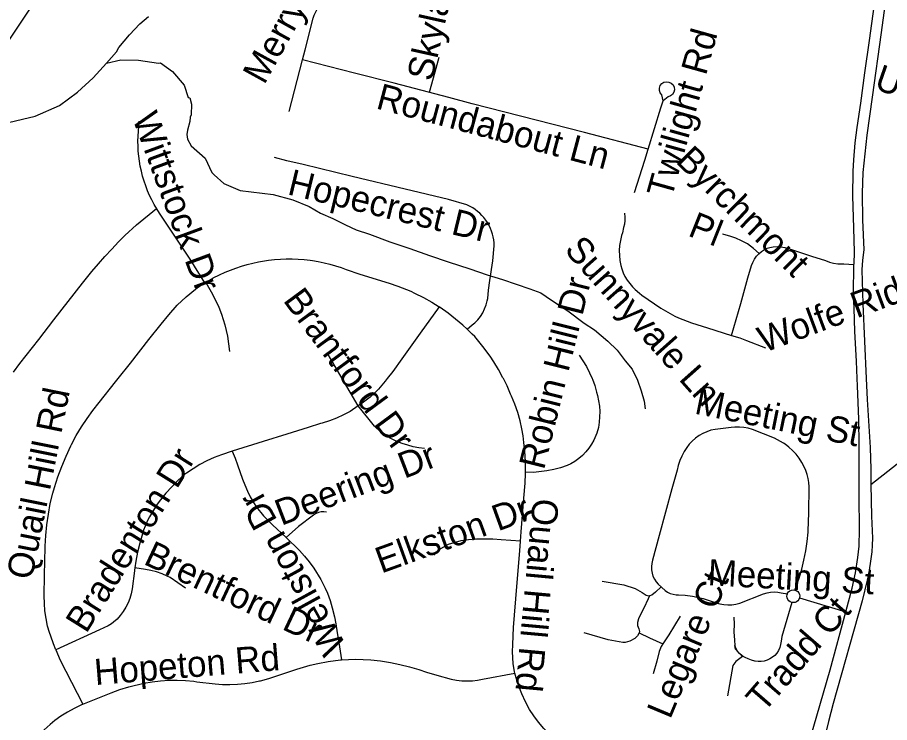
# Model space of a CAD drawing. Extents: x 1383679 to 1536984, y 460658 to 651027.
# Drawn here: x 1442417 to 1445596, y 503812 to 506383 of the extents above; entities that cross this region are included whole.
import ezdxf

# ---------------------------------------------------------------- set-up
doc = ezdxf.new("R2010")
doc.units = 0
for name, color, linetype in [('Exist Hydrographic Creek Single Shore', 7, 'Continuous'), ('Exist Hydrographic Misc Water Feature', 7, 'Continuous'), ('Exist Road Non-System Type 51', 7, 'Continuous'), ('Exist Road Non-System Type 51 Label', 7, 'Continuous')]:
    doc.layers.add(name, color=color, linetype=linetype)

msp = doc.modelspace()

# ---------------------------------------------------------------- linework, layer by layer
at = {"layer": 'Exist Hydrographic Creek Single Shore'}
msp.add_lwpolyline([(1442146.4, 505703.5), (1442258.3, 505927.7), (1442381.3, 506292.9), (1442459.4, 506409.5), (1442595.3, 506557.7), (1442621.4, 506612.9), (1442566.4, 507290.3), (1442413.3, 507552.6), (1442367.4, 508236.3), (1442428.4, 508369.7), (1442483.4, 508644.3), (1442493.4, 509218.5), (1442645.4, 509757), (1442815.3, 509980.1), (1442937.4, 510243.5), (1443073.4, 510414.7), (1443083.4, 510483.5)], dxfattribs=at)
at = {"layer": 'Exist Hydrographic Misc Water Feature'}
for points in [[(1442741.1, 506216.5), (1442778.3, 506256.9), (1442786.6, 506272.7), (1442825.6, 506319.9), (1442862.5, 506359.1), (1442895, 506386.4)], [(1442741.1, 506216.5), (1442793.8, 506228.5), (1442857.8, 506227.2), (1442930.3, 506216.4), (1442937.7, 506217.6), (1442982.4, 506185.3), (1443024.1, 506135.7), (1443039.3, 506091.4), (1443045.2, 506089.3), (1443050.8, 506067.2), (1443049.9, 506027.2), (1443045.8, 506019.3), (1443045.5, 506003.3), (1443036.8, 505971.5), (1443034.6, 505955.5), (1443036.2, 505939.5), (1443049.7, 505915.2), (1443100.9, 505870.2), (1443125.8, 505817.6), (1443133.7, 505809.5), (1443169.1, 505776.8), (1443228.6, 505751.5), (1443348.4, 505737), (1443420.1, 505717.5), (1443479.7, 505693.8)], [(1442202.8, 505816.4), (1442249.8, 505853.9), (1442270.3, 505875.4), (1442294.9, 505907), (1442315.7, 505946.5), (1442346.6, 505985.9), (1442362.8, 505995.5), (1442481.4, 506023.1), (1442570.3, 506061.2), (1442635.3, 506109.9), (1442692.4, 506162.7), (1442741.1, 506216.5)], [(1443479.7, 505693.8), (1443521.1, 505669.1), (1443566.5, 505650), (1443613.1, 505626.7), (1443651.6, 505608.3), (1443699.7, 505592.9), (1443774.2, 505564.4), (1443847.5, 505540.1), (1443919.5, 505514.4), (1443986.5, 505491.5), (1444066.1, 505466.1), (1444129.7, 505444.3), (1444185.5, 505427.6), (1444235.2, 505411), (1444285, 505393.6), (1444324.6, 505378.8), (1444364.1, 505352.6), (1444423.4, 505312.9), (1444482.7, 505268.2), (1444520.3, 505243.6), (1444569.5, 505202.4), (1444602.9, 505169.7), (1444632.2, 505131.4), (1444657.7, 505100.5), (1444676.9, 505060.8), (1444690.2, 505021.9), (1444701.5, 504984), (1444705.1, 504956)]]:
    msp.add_lwpolyline(points, dxfattribs=at)
at = {"layer": 'Exist Road Non-System Type 51'}
for p, q in [((1443407.8, 506039.7), (1443456.3, 506228.2)), ((1443659.2, 504966.9), (1443658.6, 504966.5)), ((1445268.2, 504267.4), (1445436.9, 504215.7))]:
    msp.add_line(p, q, dxfattribs=at)
for points in [[(1443456.3, 506228.2), (1443465.7, 506264.5), (1443495.1, 506380.2), (1443498.6, 506390.7), (1443502.8, 506401), (1443507.7, 506411), (1443513.3, 506420.6), (1443519.4, 506429.9), (1443526.2, 506438.8), (1443533.5, 506447.2), (1443541.4, 506455.1), (1443549.7, 506462.5), (1443558.7, 506469.4), (1443561.3, 506471.2), (1443669.7, 506541.7), (1443785.6, 506624.8), (1443929.6, 506739.8), (1444002.3, 506797.3)], [(1445466.5, 505482.6), (1445466.6, 505484), (1445468.8, 505526.8), (1445466.5, 505616.2), (1445462.8, 505731.5), (1445463.2, 505822), (1445465.6, 505863.5), (1445470.6, 505925.6), (1445478.7, 505981.6), (1445491.2, 506069.7), (1445506.5, 506180.7), (1445522.8, 506298.4), (1445545.1, 506458.8), (1445567.3, 506614.5), (1445584.6, 506736.2), (1445593.7, 506807.2)], [(1445598.6, 506555.9), (1445586.5, 506480.5), (1445565.7, 506327.6), (1445533.1, 506092.6), (1445512.8, 505953.1), (1445498.6, 505817.5), (1445496.1, 505742.5), (1445497, 505644.4), (1445502.4, 505536), (1445498, 505498.5), (1445494.9, 505462.8), (1445498.8, 505338.2), (1445511.2, 505066), (1445514.7, 504989.8), (1445525.3, 504815.1), (1445527.6, 504736.2), (1445528.5, 504680.5)], [(1444715.8, 505902.3), (1444483.9, 505963.3), (1444250.1, 506023.3), (1444075, 506068.4), (1443989.7, 506090.4), (1443790.1, 506143), (1443645.2, 506179.5), (1443456.3, 506228.2)], [(1443918.6, 506109.9), (1443939.8, 506185), (1443954, 506237.8)], [(1444770.4, 506079), (1444765.8, 506100.2), (1444760, 506107.4), (1444757, 506116.1), (1444757, 506125.4), (1444760.1, 506134.1), (1444765.9, 506141.4), (1444773.7, 506146.2), (1444782.8, 506148.3), (1444792, 506147.2), (1444800.3, 506143.1), (1444806.8, 506136.5), (1444810.7, 506128.1), (1444811.7, 506118.9), (1444809.5, 506109.9), (1444804.5, 506102.1), (1444797.2, 506096.4), (1444788.5, 506093.5), (1444770.4, 506079)], [(1444715.8, 505902.3), (1444762.5, 506053.3), (1444770.4, 506079)], [(1443100, 505415.2), (1443046.2, 505501), (1442934.9, 505669.1), (1442924.7, 505684.7), (1442915.2, 505700.8), (1442906.4, 505717.3), (1442898.2, 505734.1), (1442890.8, 505751.2), (1442884.2, 505768.7), (1442878.3, 505786.4), (1442873.1, 505804.3), (1442868.7, 505822.5), (1442864.6, 505840.5), (1442861.4, 505858.6), (1442858.9, 505876.8), (1442857.2, 505895.1), (1442856.3, 505913.5), (1442856.1, 505931.9), (1442856.8, 505950.3), (1442859.9, 506004.9)], [(1444666.5, 505744.9), (1444703.6, 505862.6), (1444715.8, 505902.3)], [(1444056.4, 505246.3), (1444075, 505262), (1444083.9, 505269.5), (1444094.7, 505280.7), (1444104.4, 505292.9), (1444112.8, 505306.1), (1444119.8, 505320), (1444125.4, 505334.6), (1444129.5, 505349.6), (1444131.1, 505358.3), (1444133.7, 505388), (1444139.2, 505424.3), (1444149.4, 505495.1), (1444154.9, 505550.7), (1444154.4, 505561.1), (1444153.2, 505572), (1444151.2, 505582.7), (1444148.5, 505593.3), (1444145.2, 505603.7), (1444141.1, 505613.9), (1444136.4, 505623.7), (1444131, 505633.4), (1444130, 505634.9), (1444123.9, 505644.2), (1444117.4, 505652.9), (1444110.3, 505661), (1444102.6, 505668.7), (1444094.5, 505675.9), (1444085.9, 505682.5), (1444076.9, 505688.5), (1444075, 505689.6), (1444067.5, 505693.9), (1444057.5, 505698.8), (1444055.6, 505699.6), (1443988.7, 505718.5), (1443829.9, 505756.8), (1443637, 505803), (1443458.4, 505846.2), (1443398.9, 505859.8), (1443354.1, 505871.6)], [(1442402.2, 505089.9), (1442424.9, 505120.7), (1442494.3, 505209), (1442549.2, 505280.1), (1442654.4, 505414), (1442688.2, 505456.3), (1442711.6, 505484.2), (1442735.6, 505511.6), (1442760.2, 505538.4), (1442785.4, 505564.7), (1442808.1, 505587.6), (1442851.1, 505626.9), (1442923.2, 505686.4)], [(1444629.6, 505669.6), (1444629.8, 505668.4), (1444631.3, 505655.4), (1444631.3, 505642.4), (1444629.7, 505629.4), (1444626.6, 505616.8), (1444622, 505597.5), (1444619, 505587.9), (1444614.7, 505570), (1444612, 505551.8), (1444610.9, 505533.4), (1444611.3, 505515), (1444613.3, 505496.6), (1444616.8, 505478.6), (1444619.9, 505466.6), (1444625, 505452.1), (1444631.6, 505438.2), (1444639.6, 505425), (1444648.9, 505412.7), (1444658.7, 505400.9), (1444668.2, 505391.4), (1444684.2, 505377.5), (1444693.3, 505370), (1444762.7, 505322.8), (1444787.6, 505308.1), (1444812.8, 505294.2), (1444826.8, 505287.2), (1444873.6, 505269.5), (1444932.7, 505250.9), (1445019.7, 505223.9)], [(1445121, 505522.8), (1445100.1, 505540.6), (1445078.1, 505557.2), (1445056.6, 505568.9), (1445035.4, 505577.9), (1445013.7, 505585.3), (1444991.6, 505591.3), (1444987.3, 505592.2)], [(1445019.7, 505223.9), (1445053.6, 505339.4), (1445079.1, 505433), (1445093, 505478), (1445097.7, 505490), (1445103.8, 505501.4), (1445111.2, 505512), (1445119.9, 505521.5), (1445129.7, 505529.9), (1445140.5, 505537.1), (1445149.5, 505541.5), (1445159.7, 505544.7), (1445172.3, 505546.4), (1445186.2, 505547.4), (1445200, 505546.8), (1445213.8, 505544.7), (1445227.1, 505541), (1445231.4, 505539.4), (1445311.4, 505512.9), (1445362.5, 505496.3), (1445377.1, 505491), (1445392.1, 505487.2), (1445407.5, 505485), (1445423, 505484.3), (1445429.1, 505484.5), (1445466.5, 505482.6)], [(1443100, 505415.2), (1443122.3, 505429.2), (1443130.4, 505433.3), (1443153.2, 505444.6), (1443173.6, 505454.2), (1443193.4, 505461.7), (1443213.3, 505469.3), (1443233.5, 505476.1), (1443253.9, 505482.2), (1443274.6, 505487.4), (1443295.3, 505491.9), (1443310.4, 505494.6), (1443331.9, 505497.8), (1443353.5, 505500.2), (1443375.2, 505501.7), (1443396.9, 505502.5), (1443418.7, 505502.4), (1443440.4, 505501.6), (1443462.1, 505499.9), (1443483.6, 505497.5), (1443492.2, 505496.2), (1443513.4, 505492.8), (1443534.5, 505488.6), (1443555.5, 505483.5), (1443576.2, 505477.7), (1443596.7, 505471.1), (1443615.2, 505464.4), (1443665.4, 505447.1), (1443772, 505413.5), (1443803.8, 505402.6), (1443850.5, 505384.6), (1443864.6, 505378), (1443896.5, 505361.8), (1443927.6, 505344.3), (1443954.7, 505327.4)], [(1445436.9, 504215.7), (1445460.4, 504302), (1445472.1, 504358.7), (1445481.1, 504413.6), (1445485.8, 504455.4), (1445486.3, 504516), (1445485.3, 504637.6), (1445485.2, 504823.2), (1445483.6, 504918.6), (1445479, 505039.7), (1445477.9, 505066), (1445475.2, 505129.7), (1445469.2, 505237.8), (1445466.6, 505322.6), (1445464.7, 505372.4), (1445466.5, 505482.6)], [(1445528.5, 504680.5), (1445685.7, 504804.7), (1445846.7, 504937.7), (1445975.5, 505045.2), (1445999.8, 505066), (1446065.6, 505122.2), (1446135, 505197.2), (1446191.8, 505271.8), (1446224.7, 505333.6), (1446266.2, 505398.1), (1446302.8, 505452.7), (1446311, 505464.3)], [(1442556.6, 504078.1), (1442548.6, 504099.8), (1442538.4, 504127.1), (1442533.3, 504140.2), (1442526.4, 504163.6), (1442520.8, 504191.6), (1442517, 504219.1), (1442514.8, 504246.7), (1442514.1, 504274.6), (1442514.8, 504350), (1442517.2, 504451.7), (1442517.4, 504454.9), (1442519.8, 504494.2), (1442523.8, 504533.2), (1442529.4, 504572.1), (1442536.5, 504610.7), (1442545.1, 504648.8), (1442551.2, 504669.3), (1442564, 504708.1), (1442578.2, 504746.3), (1442593.9, 504783.9), (1442611, 504820.9), (1442613.5, 504825.9), (1442631.2, 504858.3), (1442650.2, 504889.8), (1442670.4, 504920.5), (1442692, 504950.3), (1442715, 504979.4), (1442774, 505053.9), (1442783.7, 505066), (1442828.3, 505122.1), (1442896.2, 505209), (1442940.9, 505265), (1442968.3, 505299), (1442999.2, 505334.3), (1443031.4, 505363.9), (1443065.8, 505392.8), (1443073.6, 505398.6), (1443100, 505415.2)], [(1443102.9, 505416.1), (1443123.3, 505382.2), (1443137.7, 505355), (1443150.8, 505327.1), (1443160.8, 505301.3), (1443172.8, 505262.3), (1443182.2, 505221.1), (1443189.8, 505165)], [(1443954.7, 505327.4), (1443885.1, 505231.5), (1443848.2, 505180.3), (1443817.6, 505138.1), (1443785.2, 505092.3), (1443765.1, 505066), (1443757.8, 505056.4), (1443732.5, 505027.1), (1443702.2, 504998.9), (1443678.3, 504980.1), (1443659.2, 504966.9)], [(1444056.4, 505246.3), (1444040.7, 505261.6), (1443987.3, 505305.2), (1443957.9, 505325.4), (1443954.7, 505327.4)], [(1444269.1, 504724.6), (1444268.5, 504763.8), (1444266.3, 504801.2), (1444262.6, 504833.6), (1444259.8, 504858), (1444255.8, 504883.4), (1444249.6, 504911.7), (1444240.4, 504942.5), (1444229.8, 504972.8), (1444217.6, 505002.6), (1444214.8, 505009), (1444201.5, 505039.6), (1444188.5, 505066), (1444186.8, 505069.6), (1444170.6, 505098.9), (1444153.1, 505127.4), (1444139.6, 505147.4), (1444113.8, 505183.8), (1444084, 505219.4), (1444075, 505228.2), (1444056.4, 505246.3)], [(1445019.7, 505223.9), (1445050.2, 505214.4), (1445074.7, 505204.6), (1445143.6, 505177.9)], [(1443658.6, 504966.5), (1443600.6, 505066), (1443549.4, 505153.8)], [(1444464.3, 505152.2), (1444478.4, 505131.5), (1444491.2, 505110), (1444502.6, 505087.6), (1444512, 505066), (1444512.6, 505064.7), (1444521.1, 505041.1), (1444528.1, 505017), (1444531.1, 505004.7), (1444535.4, 504985.5), (1444538.2, 504966.1), (1444539.4, 504946.4), (1444539, 504926.8), (1444537.9, 504906.9), (1444534.7, 504887.5), (1444529.1, 504867.6), (1444522, 504850.4), (1444518.6, 504842.4), (1444510.1, 504827), (1444500.3, 504812.4), (1444489.2, 504798.7), (1444477, 504786.1), (1444463.6, 504774.7), (1444449.3, 504764.5), (1444434.1, 504755.6), (1444421.2, 504749.8), (1444396.8, 504741.2), (1444372.1, 504734.6), (1444347, 504729.6), (1444298.2, 504724.4), (1444269.1, 504724.6)], [(1443658.6, 504966.5), (1443629.6, 504946.4), (1443605.1, 504933.7), (1443579.9, 504922.4), (1443554.1, 504912.5), (1443527.8, 504904.2), (1443522, 504902.6), (1443477, 504888), (1443398.8, 504863.5), (1443312.4, 504837.3), (1443200, 504801.4)], [(1443900.4, 504811.2), (1443879.8, 504813.7), (1443859.6, 504817.9), (1443839.7, 504823.5), (1443819.5, 504829.6), (1443799.8, 504837.2), (1443780.7, 504846.3), (1443762.4, 504856.7), (1443744.9, 504868.5), (1443741.4, 504871.2), (1443718.9, 504893.2), (1443659.2, 504966.9)], [(1445251.3, 504295.3), (1445266.1, 504338.2), (1445275.9, 504371.1), (1445284, 504404.5), (1445290.7, 504438.1), (1445295.8, 504472.1), (1445299.3, 504506.2), (1445299.7, 504510.8), (1445301.3, 504577.5), (1445302.5, 504671.5), (1445301.9, 504686.9), (1445299.7, 504702.2), (1445295.9, 504717.1), (1445290.6, 504731.6), (1445284.6, 504744.2), (1445276.1, 504760.4), (1445266.3, 504775.9), (1445255.2, 504790.5), (1445242.9, 504804), (1445229.5, 504816.5), (1445215.1, 504827.7), (1445210.1, 504831.1), (1445177, 504849.2), (1445097, 504880.6), (1445081.2, 504885), (1445065, 504887.9), (1445048.7, 504889.3), (1445032.2, 504889), (1445018.3, 504887.6), (1444960.7, 504881.2), (1444945.2, 504877.7), (1444930.2, 504872.7), (1444915.7, 504866.2), (1444901.9, 504858.4), (1444889, 504849.1), (1444877, 504838.7), (1444866.2, 504827.1), (1444857.1, 504815.4), (1444847.2, 504800.1), (1444838.7, 504784), (1444831.6, 504767.3), (1444825.9, 504749.9), (1444821.8, 504732.2), (1444802.8, 504664.3), (1444755.7, 504494), (1444732, 504404), (1444729.3, 504392.6), (1444728, 504380.8), (1444728.4, 504369), (1444730.3, 504357.4), (1444733.7, 504346.1), (1444738.7, 504335.4), (1444745, 504325.5), (1444752.6, 504316.4), (1444752.6, 504316.4), (1444777.5, 504293.6), (1444786.8, 504287.7), (1444796.8, 504283.1), (1444807.3, 504280.1), (1444818.2, 504278.5), (1444826.7, 504278.4), (1444851.5, 504276.7), (1444877.7, 504273.3), (1444916.1, 504265), (1444963.9, 504249.1), (1444978, 504245), (1444992.4, 504242.5), (1445006.9, 504241.5), (1445021.6, 504242.1), (1445036, 504244.3), (1445050.2, 504248.1), (1445050.5, 504248.2), (1445137.2, 504281.7), (1445149.8, 504285.5), (1445162.7, 504287.8), (1445175.8, 504288.5), (1445188.8, 504287.7), (1445200.5, 504285.5), (1445223.7, 504281.2)], [(1443200, 504801.4), (1443160.8, 504788.9), (1443133.8, 504778.2), (1443107.5, 504766.1), (1443081.8, 504752.6), (1443057, 504737.7), (1443032.9, 504721.5), (1443025.5, 504716.1), (1443001.9, 504694.7), (1442979.3, 504672.1), (1442958, 504648.5), (1442937.8, 504623.8), (1442926.2, 504608.5), (1442908.5, 504581.1), (1442897.5, 504562.5), (1442891.4, 504551.8), (1442882, 504528.8), (1442876.4, 504514.1), (1442872.4, 504500.9), (1442862.5, 504465.9), (1442854.7, 504433.6), (1442848.5, 504401), (1442844.9, 504376.3)], [(1443200, 504801.4), (1443210.9, 504776), (1443219.5, 504752.1), (1443237.7, 504700.2), (1443246.2, 504678.4), (1443255.2, 504656.4), (1443265.6, 504635), (1443277.5, 504614.3), (1443288.7, 504597.3), (1443314, 504565.5), (1443346.7, 504533.1), (1443396, 504487.1)], [(1444250.5, 504473.1), (1444253.1, 504508), (1444263, 504629.8), (1444267.5, 504684.8), (1444269.2, 504719.9), (1444269.1, 504724.6)], [(1445528.5, 504680.5), (1445530.2, 504565.1), (1445534.6, 504484.9), (1445533.4, 504459.6), (1445531.3, 504434.3), (1445528.5, 504409.1), (1445520.5, 504359.1), (1445514.7, 504331.6), (1445496.8, 504256.2), (1445390.3, 503882.4), (1445373.9, 503816.8), (1445351.8, 503727.7), (1445332.7, 503652.7), (1445321.5, 503604.7), (1445310.5, 503561.2), (1445302.1, 503526.9), (1445291.2, 503480.9), (1445280.9, 503443.7), (1445266.3, 503383.8), (1445234.5, 503265.3), (1445209.9, 503180.3), (1445196.6, 503138.2)], [(1443543.1, 504579.4), (1443533.5, 504580.5), (1443523.8, 504580), (1443514.4, 504578), (1443505.4, 504574.4), (1443497.1, 504569.5), (1443496.1, 504568.7), (1443441.6, 504526.8), (1443396, 504487.1)], [(1443396, 504487.1), (1443396.9, 504486.4), (1443444.7, 504439.6), (1443463.3, 504419.1), (1443480.6, 504397.7), (1443496.8, 504375.2), (1443522.5, 504334.1), (1443530.4, 504319.3), (1443539, 504302.8), (1443546.9, 504283.5), (1443556.5, 504257.4), (1443564.5, 504230.8), (1443572.3, 504198.4), (1443577.9, 504172.4), (1443581.4, 504148), (1443590.2, 504088.1), (1443597.9, 504041.5)], [(1444250.5, 504473.1), (1444179.6, 504478.5), (1444149.9, 504480.8), (1444120.2, 504481.5), (1444090.5, 504480.6), (1444075, 504479.3), (1444060.9, 504478.2), (1444033.1, 504474.4), (1443987, 504461.8), (1443958.9, 504445.9), (1443934.1, 504422.1)], [(1444229.5, 503992.2), (1444228.2, 503996.9), (1444223.9, 504027.8), (1444221.5, 504070.1), (1444222.3, 504097.1), (1444225.6, 504159.4), (1444237.1, 504307.9), (1444248, 504438.6), (1444250.5, 504473.1)], [(1442844.9, 504376.3), (1442843.7, 504368), (1442843.4, 504364.9), (1442834.8, 504299.4), (1442831.6, 504282.1), (1442826.7, 504265), (1442820.2, 504248.4), (1442812.1, 504232.5), (1442802.6, 504217.4), (1442791.7, 504203.2), (1442780.1, 504189.7), (1442767, 504177.9), (1442759.8, 504172.7), (1442747.2, 504165.3), (1442716.3, 504150.3), (1442556.6, 504078.1)], [(1443029.1, 504302.5), (1442973.7, 504341.3), (1442963, 504346.6), (1442943.7, 504354.7), (1442923.8, 504361.3), (1442903.5, 504366.5), (1442882.9, 504370.1), (1442844.9, 504376.3)], [(1444548.4, 504328.4), (1444627.8, 504314), (1444668.8, 504301.2), (1444693.9, 504286.7), (1444701.9, 504281.3), (1444708.9, 504277), (1444713.8, 504275), (1444720.8, 504274.8)], [(1444764.1, 504306.7), (1444742.8, 504288), (1444729.5, 504276.5), (1444720.8, 504274.8)], [(1445223.7, 504281.2), (1445224.7, 504283.9), (1445228.3, 504288.8), (1445233, 504292.6), (1445238.5, 504295.1), (1445244.5, 504296.1), (1445250.6, 504295.6), (1445251.3, 504295.3)], [(1445251.3, 504295.3), (1445256.2, 504293.5), (1445261.2, 504290), (1445265.1, 504285.3), (1445267.7, 504279.8), (1445268.8, 504273.8), (1445268.3, 504267.8), (1445268.2, 504267.4)], [(1444720.8, 504274.8), (1444715.6, 504263.8), (1444700.6, 504229.9), (1444689.9, 504209.3), (1444680.9, 504190.9), (1444676.9, 504177), (1444677.6, 504166.3), (1444682.2, 504153.8), (1444684.4, 504144), (1444683.8, 504139)], [(1445239.9, 504250.3), (1445204, 504125.8), (1445201.1, 504108.7), (1445199.2, 504097.1), (1445195.8, 504085.8), (1445190.9, 504075.1), (1445184.7, 504065.2), (1445178.3, 504057.4), (1445169.8, 504050.2), (1445160.3, 504044.2), (1445150.1, 504039.7), (1445139.3, 504036.6), (1445128.2, 504035), (1445117, 504035.1), (1445105.9, 504036.7), (1445105.4, 504036.8), (1445092.9, 504040.3), (1445080.9, 504044.2), (1445069.4, 504049.5), (1445058.7, 504056.2), (1445048.9, 504064.2), (1445040.2, 504073.3), (1445035.1, 504079.9), (1445031.7, 504093.4)], [(1445239.9, 504250.3), (1445239.5, 504250.4), (1445233.8, 504252.6), (1445229, 504256.3), (1445225.2, 504261.1), (1445222.8, 504266.7), (1445221.9, 504272.7), (1445222.5, 504278.2), (1445223.7, 504281.2)], [(1445268.2, 504267.4), (1445268.1, 504266.7), (1445265.7, 504261.2), (1445262, 504256.4), (1445257.1, 504252.7), (1445251.5, 504250.4), (1445245.5, 504249.6), (1445239.9, 504250.3)], [(1444833.4, 504200.8), (1444791.9, 504131.8), (1444770, 504099.4)], [(1445060.1, 504053.2), (1445043.2, 504069.9), (1445037.9, 504079.8), (1445034.2, 504087.2), (1445033.9, 504093.7), (1445032.2, 504112.9), (1445030, 504143.3), (1445030.9, 504171.2), (1445029.2, 504196.5)], [(1445260.9, 503594.6), (1445273.2, 503642.6), (1445304.3, 503746), (1445306.4, 503752.7), (1445379.7, 504005.1), (1445436.9, 504215.7)], [(1444683.8, 504139), (1444677.2, 504128.6), (1444667.6, 504118.5), (1444649.6, 504109.1), (1444632.5, 504103.9), (1444623.9, 504104.8), (1444570, 504113.4), (1444483.4, 504139.1)], [(1444683.8, 504139), (1444720.8, 504121.8), (1444770, 504099.4)], [(1444770, 504099.4), (1444763.6, 504089.4), (1444755.9, 504071.3), (1444748.1, 504036.2), (1444734.5, 503990)], [(1442556.6, 504078.1), (1442571.8, 504040.3), (1442654.7, 503879)], [(1442654.7, 503879), (1442673.1, 503886.6), (1442740.3, 503913.6), (1442758.8, 503921.3), (1442790.2, 503933), (1442822.2, 503943.1), (1442877.5, 503956.4), (1442907.6, 503961.4), (1442938, 503964.9), (1442968.5, 503966.7), (1442999.1, 503967), (1443029.7, 503965.7), (1443060.1, 503962.9), (1443071.2, 503961.4), (1443136.9, 503953.8), (1443164.1, 503951.6), (1443191.4, 503951), (1443218.7, 503951.9), (1443245.9, 503954.4), (1443272.9, 503958.5), (1443299.7, 503964.1), (1443302.7, 503964.9), (1443332.9, 503973.6), (1443383.7, 503990.2), (1443434.9, 504007.4), (1443483.6, 504021.2), (1443512.3, 504027.7), (1443549, 504035.1), (1443594.1, 504041.4), (1443597.9, 504041.5)], [(1443597.9, 504041.5), (1443649.6, 504043.4), (1443705.1, 504041), (1443740.8, 504037), (1443776.2, 504031.5), (1443811.3, 504024.4), (1443846.1, 504015.7), (1443880.5, 504005.6), (1443908.1, 503996.2), (1443946.1, 503985.2), (1443998.2, 503971), (1444017.2, 503967.1), (1444036.5, 503964.7), (1444055.8, 503964), (1444075, 503964.8), (1444075.2, 503964.8), (1444094.5, 503967.2), (1444111.6, 503970.7), (1444229.5, 503992.2)], [(1445060.1, 504053.2), (1445035.6, 504035.2), (1445024.9, 504021), (1445004.8, 503909.7)], [(1444387.5, 503740.8), (1444377.3, 503748.9), (1444356, 503769.4), (1444335.9, 503790.9), (1444316.9, 503813.5), (1444299.2, 503837.1), (1444283.4, 503860.6), (1444269, 503888.3), (1444256.1, 503916.6), (1444244.6, 503945.6), (1444234.5, 503975.2), (1444229.5, 503992.2)], [(1442654.7, 503879), (1442647.8, 503876.1), (1442622.9, 503864), (1442598.8, 503850.5), (1442575.4, 503835.6), (1442553, 503819.4), (1442535.5, 503805.3), (1442514.1, 503785.6), (1442493.9, 503764.8), (1442474.9, 503743), (1442459.5, 503723.2), (1442444.7, 503703.1), (1442431.1, 503682), (1442427.4, 503675.4)]]:
    msp.add_lwpolyline(points, dxfattribs=at)

# ---------------------------------------------------------------- texts
at = {"layer": 'Exist Road Non-System Type 51 Label'}
for s, rotation, p in [('Merrywood Rd', 61.0693, (1443316.6, 506134.6)), ('Skylark Ct', 77.471, (1443928.6, 506146.9)), ('Twilight Rd', 74.4273, (1444801.3, 505719.4)), ('Unnamed St', 340.77, (1445536.4, 506123.5)), ('Roundabout Ln', 345.0981, (1443720.2, 506051.8)), ('Wittstock Dr', 290.2492, (1442834.5, 506016.5)), ('Byrchmont', 315.5463, (1444812.9, 505855.8)), ('Hopecrest Dr', 346.3578, (1443397.3, 505738.6)), ('Pl', 338.1993, (1444857.3, 505588.4)), ('Sunnyvale Ln', 311.6217, (1444407.2, 505533.4)), ('Wolfe Ridge Rd', 20.3937, (1445138.5, 505159.7)), ('Robin Hill Dr', 76.0154, (1444336.1, 504730.5)), ('Brantford Dr', 306.4375, (1443382.7, 505351.2)), ('Quail Hill Rd', 78.6359, (1442469.1, 504329.3)), ('Meeting St', 348.5321, (1444881.6, 504939.2)), ('Bradenton Dr', 57.9421, (1442667.4, 504134.1)), ('Deering Dr', 20.9252, (1443378.5, 504529.1)), ('Wellston Dr', 118.7821, (1443617.5, 504091.2)), ('Elkston Dr', 19.9126, (1443743.2, 504355.1)), ('Quail Hill Rd', 264.8054, (1444296.2, 504632)), ('Brentford Dr', 334.7995, (1442872.4, 504391.8)), ('Meeting St', 356.8237, (1444931.6, 504313.3)), ('Legare Ct', 67.2855, (1444796.3, 503821.6)), ('Tradd Ct', 49.0859, (1445137, 503845.4)), ('Hopeton Rd', 4.662, (1442700.5, 503948.8))]:
    msp.add_text(s, height=95, rotation=rotation, dxfattribs=at).set_placement(p)

doc.saveas('drawing.dxf')
